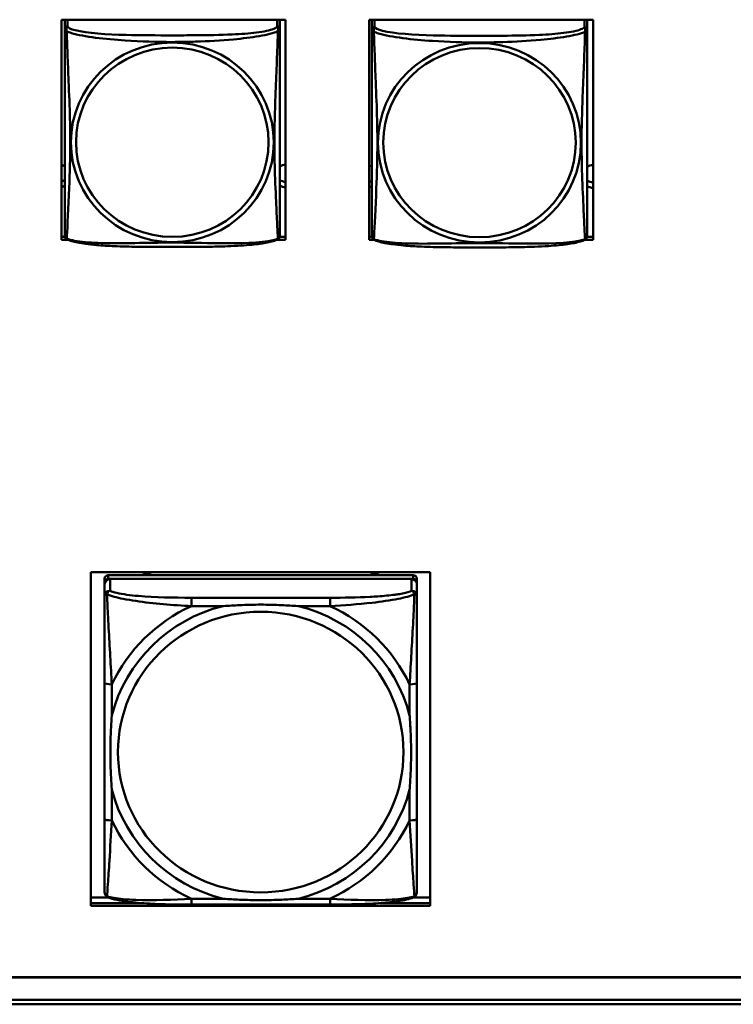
# Model space of a CAD drawing. Header units: inches. Extents: x 0.8 to 75.7, y -7.8 to 49.3.
# Tile 262 of 339: x 62.5 to 64.1, y 10.9 to 13.1. Entities that reach past the tile are written whole.
import ezdxf

# ---------------------------------------------------------------- set-up
doc = ezdxf.new("R2010")
doc.units = ezdxf.units.IN
doc.header["$MEASUREMENT"] = 0
doc.layers.add('Visible Edges(ROSSANSI)', color=7, linetype='Continuous', lineweight=50)
doc.layers.add('Visible Tangent Edges(ROSSANSI)', color=7, linetype='Continuous', lineweight=50)

msp = doc.modelspace()

# ---------------------------------------------------------------- linework, layer by layer
at = {"layer": 'Visible Edges(ROSSANSI)'}
for p, q in [((62.5808, 12.6071), (62.5808, 13.0896)), ((62.5808, 13.0896), (63.0723, 13.0896)), ((62.5878, 13.0871), (62.5878, 13.0694)), ((63.0602, 13.0694), (63.0602, 13.0871)), ((63.0723, 13.0896), (63.0723, 12.6071)), ((63.2558, 12.6071), (63.2558, 13.0896)), ((63.2558, 13.0896), (63.7473, 13.0896)), ((63.2618, 13.0861), (63.2618, 13.0685)), ((63.7342, 13.0685), (63.7342, 13.0861)), ((63.7473, 13.0896), (63.7473, 12.6071)), ((62.5808, 12.6132), (62.5882, 12.6132)), ((63.0598, 12.6132), (63.0723, 12.6132)), ((63.2558, 12.6132), (63.262, 12.6132)), ((63.734, 12.6132), (63.7473, 12.6132)), ((62.5946, 12.6071), (62.5808, 12.6071)), ((63.0723, 12.6071), (63.0533, 12.6071)), ((63.2666, 12.6071), (63.2558, 12.6071)), ((63.7473, 12.6071), (63.7294, 12.6071)), ((62.645, 11.1464), (62.645, 11.8779)), ((62.645, 11.8779), (63.3901, 11.8779)), ((63.3901, 11.8779), (63.3901, 11.1464)), ((62.6755, 11.8638), (62.6755, 11.8555)), ((62.6755, 11.1984), (62.6755, 11.8555)), ((63.3526, 11.8715), (62.6833, 11.8715)), ((62.6833, 11.8633), (63.3526, 11.8633)), ((63.3487, 11.8633), (62.6873, 11.8633)), ((63.3605, 11.8555), (63.3605, 11.8638)), ((63.3605, 11.8555), (63.3605, 11.8517)), ((62.6755, 11.8517), (62.6755, 11.8258)), ((63.3605, 11.8258), (63.3605, 11.8517)), ((62.7767, 11.8107), (62.7767, 11.8107)), ((62.6755, 11.6351), (62.6755, 11.3367)), ((63.3605, 11.3367), (63.3605, 11.6351)), ((62.645, 11.1645), (62.684, 11.1645)), ((63.352, 11.1645), (63.3901, 11.1645)), ((62.756, 11.1525), (62.645, 11.1525)), ((62.645, 11.1525), (62.7565, 11.1525)), ((63.3901, 11.1464), (62.645, 11.1464)), ((63.17, 11.1493), (62.866, 11.1493)), ((63.2794, 11.1525), (63.3901, 11.1525)), ((63.3901, 11.1525), (63.2799, 11.1525)), ((56.4153, 10.9898), (69.0852, 10.9898)), ((69.0852, 10.9894), (56.4153, 10.9894)), ((56.4653, 10.9403), (69.1231, 10.9403)), ((69.1231, 10.9305), (56.4653, 10.9305))]:
    msp.add_line(p, q, dxfattribs=at)
for centre, start, end in [((62.6015, 12.6165), 180, 189.1496), ((63.0464, 12.6165), 350.8504, 360), ((63.2755, 12.6155), 180, 189.1496), ((63.7204, 12.6155), 350.8504, 360)]:
    msp.add_arc(centre, 0.0138, start, end, dxfattribs=at)
for centre, major_axis, start_param, end_param in [((62.5937, 13.0871), (-0.00591, 0), 5.836349, 6.283185), ((63.0543, 13.0871), (0.00591, 0), 0, 0.446836), ((63.2677, 13.0861), (-0.00591, 0), 5.637873, 6.283185), ((63.7283, 13.0861), (0.00591, 0), 0, 0.645312), ((62.5743, 12.7469), (0.0255, 0), 1.012755, 1.311565), ((63.0743, 12.7469), (0.0255, 0), 1.648023, 2.154575), ((63.2483, 12.7459), (0.0255, 0), 1.012755, 1.270761), ((63.7483, 12.7459), (0.0255, 0), 1.608739, 2.154575), ((62.5743, 12.7589), (0.0255, 0), 4.971621, 5.27043), ((62.5743, 12.7469), (-0.0255, 0), 1.830028, 2.128837), ((63.0743, 12.7589), (0.0255, 0), 4.12861, 4.635163), ((63.0743, 12.7469), (-0.0255, 0), 0.987017, 1.49357), ((63.2483, 12.7579), (0.0255, 0), 5.012424, 5.27043), ((63.2483, 12.7459), (-0.0255, 0), 1.870831, 2.128837), ((63.7483, 12.7579), (0.0255, 0), 4.12861, 4.674446), ((63.7483, 12.7459), (-0.0255, 0), 0.987017, 1.532853), ((62.7683, 11.9006), (-0.0255, 0), 1.137804, 2.003788), ((63.2683, 11.9006), (-0.0255, 0), 1.137804, 2.003788), ((62.6833, 11.8638), (-0.00787, 0), 4.712389, 6.283185), ((62.6833, 11.8555), (-0.00787, 0), 4.712389, 6.283185), ((62.6873, 11.8517), (-0.0118, 0), 4.712389, 6.283185), ((63.3487, 11.8517), (0.0118, 0), 0, 1.570796), ((63.3526, 11.8638), (0.00787, 0), 0, 1.570796), ((63.3526, 11.8555), (0.00787, 0), 0, 1.570796), ((62.6873, 11.8258), (-0.0118, 0), 4.712389, 6.283185), ((63.3487, 11.8258), (0.0118, 0), 0, 1.570796), ((62.6833, 11.1984), (-0.00787, 0), 0, 0.047273), ((63.3526, 11.1984), (0.00787, 0), 6.271813, 6.283185)]:
    msp.add_ellipse(centre, major_axis=major_axis, ratio=0.981793, start_param=start_param, end_param=end_param, dxfattribs=at)
for points, knots in [([(62.5878, 13.0694), (62.5878, 13.0669), (62.5878, 13.0622), (62.5878, 13.0561), (62.5878, 13.0449), (62.5878, 13.0285), (62.5878, 13.0106), (62.5878, 12.9928), (62.5878, 12.9736), (62.5878, 12.9544), (62.5878, 12.9273), (62.5878, 12.9001), (62.5878, 12.8733), (62.5878, 12.8566), (62.5878, 12.84), (62.5878, 12.8234), (62.5878, 12.7901), (62.5878, 12.7569), (62.5878, 12.7247), (62.5878, 12.6846), (62.5878, 12.6441), (62.5878, 12.6255), (62.5878, 12.6197), (62.5878, 12.6165), (62.5878, 12.6165)], [0.325731, 0.325731, 0.325731, 0.325731, 0.404774, 0.404774, 0.404774, 0.550532, 0.550532, 0.550532, 0.69629, 0.69629, 0.69629, 0.902598, 0.902598, 0.902598, 1.03154, 1.03154, 1.03154, 1.289425, 1.289425, 1.289425, 1.610774, 1.610774, 1.610774, 1.710218, 1.710218, 1.710218, 1.710218]), ([(63.0602, 12.6165), (63.0602, 12.6165), (63.0602, 12.6174), (63.0602, 12.619), (63.0602, 12.6237), (63.0602, 12.6346), (63.0602, 12.6485), (63.0602, 12.6623), (63.0602, 12.6789), (63.0602, 12.6963), (63.0602, 12.7209), (63.0602, 12.7473), (63.0602, 12.7737), (63.0602, 12.7902), (63.0602, 12.8067), (63.0602, 12.8234), (63.0602, 12.8566), (63.0602, 12.8899), (63.0602, 12.9238), (63.0602, 12.9662), (63.0602, 13.012), (63.0602, 13.0435), (63.0602, 13.056), (63.0602, 13.0654), (63.0602, 13.0694)], [0.352862, 0.352862, 0.352862, 0.352862, 0.404774, 0.404774, 0.404774, 0.550532, 0.550532, 0.550532, 0.69629, 0.69629, 0.69629, 0.902598, 0.902598, 0.902598, 1.03154, 1.03154, 1.03154, 1.289425, 1.289425, 1.289425, 1.610774, 1.610774, 1.610774, 1.73735, 1.73735, 1.73735, 1.73735]), ([(63.2618, 13.0685), (63.2618, 13.0659), (63.2618, 13.0613), (63.2618, 13.0552), (63.2618, 13.0439), (63.2618, 13.0275), (63.2618, 13.0096), (63.2618, 12.9918), (63.2618, 12.9726), (63.2618, 12.9534), (63.2618, 12.9263), (63.2618, 12.8991), (63.2618, 12.8724), (63.2618, 12.8556), (63.2618, 12.839), (63.2618, 12.8224), (63.2618, 12.7892), (63.2618, 12.756), (63.2618, 12.7237), (63.2618, 12.6836), (63.2618, 12.6431), (63.2618, 12.6245), (63.2618, 12.6188), (63.2618, 12.6155), (63.2618, 12.6155)], [0.325731, 0.325731, 0.325731, 0.325731, 0.404774, 0.404774, 0.404774, 0.550532, 0.550532, 0.550532, 0.69629, 0.69629, 0.69629, 0.902598, 0.902598, 0.902598, 1.03154, 1.03154, 1.03154, 1.289425, 1.289425, 1.289425, 1.610774, 1.610774, 1.610774, 1.710218, 1.710218, 1.710218, 1.710218]), ([(63.7342, 12.6155), (63.7342, 12.6155), (63.7342, 12.6164), (63.7342, 12.618), (63.7342, 12.6227), (63.7342, 12.6336), (63.7342, 12.6475), (63.7342, 12.6613), (63.7342, 12.6779), (63.7342, 12.6953), (63.7342, 12.7199), (63.7342, 12.7463), (63.7342, 12.7727), (63.7342, 12.7892), (63.7342, 12.8058), (63.7342, 12.8224), (63.7342, 12.8556), (63.7342, 12.8889), (63.7342, 12.9229), (63.7342, 12.9652), (63.7342, 13.011), (63.7342, 13.0426), (63.7342, 13.055), (63.7342, 13.0644), (63.7342, 13.0685)], [0.352862, 0.352862, 0.352862, 0.352862, 0.404774, 0.404774, 0.404774, 0.550532, 0.550532, 0.550532, 0.69629, 0.69629, 0.69629, 0.902598, 0.902598, 0.902598, 1.03154, 1.03154, 1.03154, 1.289425, 1.289425, 1.289425, 1.610774, 1.610774, 1.610774, 1.73735, 1.73735, 1.73735, 1.73735]), ([(62.592, 12.6084), (62.5914, 12.6087), (62.5909, 12.609), (62.59, 12.6099), (62.5896, 12.6103), (62.589, 12.6112), (62.5888, 12.6117), (62.5884, 12.6125), (62.5883, 12.6129), (62.5881, 12.6136), (62.588, 12.614), (62.5879, 12.6143)], [0.02273771, 0.02273771, 0.02273771, 0.02273771, 0.02954865, 0.02954865, 0.03635958, 0.03635958, 0.04317052, 0.04317052, 0.04998146, 0.04998146, 0.0567924, 0.0567924, 0.0567924, 0.0567924]), ([(63.056, 12.6084), (63.0566, 12.6087), (63.0571, 12.609), (63.058, 12.6099), (63.0584, 12.6103), (63.059, 12.6112), (63.0592, 12.6117), (63.0596, 12.6125), (63.0597, 12.6129), (63.0599, 12.6136), (63.06, 12.614), (63.06, 12.6143)], [0.02273771, 0.02273771, 0.02273771, 0.02273771, 0.02954865, 0.02954865, 0.03635958, 0.03635958, 0.04317052, 0.04317052, 0.04998146, 0.04998146, 0.0567924, 0.0567924, 0.0567924, 0.0567924]), ([(63.266, 12.6074), (63.2654, 12.6077), (63.2649, 12.6081), (63.264, 12.6089), (63.2636, 12.6093), (63.263, 12.6102), (63.2628, 12.6107), (63.2624, 12.6115), (63.2623, 12.6119), (63.2621, 12.6126), (63.262, 12.613), (63.2619, 12.6133)], [0.02273771, 0.02273771, 0.02273771, 0.02273771, 0.02954865, 0.02954865, 0.03635958, 0.03635958, 0.04317052, 0.04317052, 0.04998146, 0.04998146, 0.0567924, 0.0567924, 0.0567924, 0.0567924]), ([(63.73, 12.6074), (63.7306, 12.6077), (63.7311, 12.6081), (63.732, 12.6089), (63.7324, 12.6093), (63.733, 12.6102), (63.7332, 12.6107), (63.7336, 12.6115), (63.7337, 12.6119), (63.7339, 12.6126), (63.734, 12.613), (63.734, 12.6133)], [0.02273771, 0.02273771, 0.02273771, 0.02273771, 0.02954865, 0.02954865, 0.03635958, 0.03635958, 0.04317052, 0.04317052, 0.04998146, 0.04998146, 0.0567924, 0.0567924, 0.0567924, 0.0567924]), ([(63.056, 12.6084), (63.0527, 12.6066), (63.0491, 12.6053), (63.0411, 12.6029), (63.0367, 12.6019), (63.0272, 12.6), (63.0222, 12.5991), (63.011, 12.5975), (63.0048, 12.5968), (62.9909, 12.5954), (62.9832, 12.5948), (62.9654, 12.5936), (62.9551, 12.5931), (62.9302, 12.5922), (62.9155, 12.5918), (62.8838, 12.5914), (62.8668, 12.5913), (62.8328, 12.5912), (62.8158, 12.5912), (62.7818, 12.5913), (62.7648, 12.5914), (62.7308, 12.5918), (62.7136, 12.5922), (62.6834, 12.5935), (62.6703, 12.5943), (62.6493, 12.5961), (62.6412, 12.597), (62.6276, 12.5988), (62.6219, 12.5998), (62.6118, 12.6017), (62.6074, 12.6028), (62.5992, 12.6052), (62.5955, 12.6065), (62.592, 12.6084)], [-1.678204, -1.678204, -1.678204, -1.678204, -1.629815, -1.629815, -1.580861, -1.580861, -1.532583, -1.532583, -1.479316, -1.479316, -1.416961, -1.416961, -1.337799, -1.337799, -1.226353, -1.226353, -1.09702, -1.09702, -0.967687, -0.967687, -0.838354, -0.838354, -0.709022, -0.709022, -0.60577, -0.60577, -0.53827, -0.53827, -0.483941, -0.483941, -0.435529, -0.435529, -0.384876, -0.384876, -0.384876, -0.384876]), ([(63.73, 12.6074), (63.7267, 12.6056), (63.7231, 12.6043), (63.7151, 12.6019), (63.7107, 12.6009), (63.7012, 12.599), (63.6962, 12.5981), (63.685, 12.5966), (63.6788, 12.5958), (63.6649, 12.5944), (63.6572, 12.5938), (63.6394, 12.5926), (63.6291, 12.5921), (63.6042, 12.5912), (63.5895, 12.5908), (63.5578, 12.5904), (63.5408, 12.5903), (63.5068, 12.5902), (63.4898, 12.5902), (63.4558, 12.5903), (63.4388, 12.5904), (63.4048, 12.5909), (63.3876, 12.5913), (63.3574, 12.5926), (63.3443, 12.5933), (63.3233, 12.5952), (63.3152, 12.596), (63.3016, 12.5979), (63.2959, 12.5988), (63.2858, 12.6008), (63.2814, 12.6018), (63.2732, 12.6042), (63.2695, 12.6055), (63.266, 12.6074)], [-1.678204, -1.678204, -1.678204, -1.678204, -1.629815, -1.629815, -1.580861, -1.580861, -1.532583, -1.532583, -1.479316, -1.479316, -1.416961, -1.416961, -1.337799, -1.337799, -1.226353, -1.226353, -1.09702, -1.09702, -0.967687, -0.967687, -0.838354, -0.838354, -0.709022, -0.709022, -0.60577, -0.60577, -0.53827, -0.53827, -0.483941, -0.483941, -0.435529, -0.435529, -0.384876, -0.384876, -0.384876, -0.384876]), ([(62.6755, 11.8258), (62.6755, 11.8245), (62.6755, 11.8231), (62.6755, 11.8139), (62.6755, 11.8038), (62.6755, 11.789), (62.6755, 11.7851), (62.6755, 11.7721), (62.6755, 11.7626), (62.6755, 11.7491), (62.6755, 11.7453), (62.6755, 11.7064), (62.6755, 11.6699), (62.6755, 11.6351)], [-0.5252205, -0.5252205, -0.5252205, -0.5252205, -0.5065022, -0.5065022, -0.4084798, -0.4084798, -0.3752494, -0.3752494, -0.3002876, -0.3002876, -0.2703772, -0.2703772, 0, 0, 0, 0]), ([(63.3605, 11.6351), (63.3605, 11.6737), (63.3605, 11.7246), (63.3605, 11.7911), (63.3605, 11.8153), (63.3605, 11.8258)], [0, 0, 0, 0, 0.300126, 0.3751575, 0.5252205, 0.5252205, 0.5252205, 0.5252205]), ([(62.9352, 11.8037), (62.9356, 11.8037), (62.936, 11.8037), (62.9481, 11.8046), (62.9597, 11.8053), (62.9869, 11.8065), (63.0024, 11.8069), (63.0335, 11.8069), (63.049, 11.8065), (63.0763, 11.8053), (63.0879, 11.8046), (63.1, 11.8037), (63.1004, 11.8037), (63.1007, 11.8037)], [-0.4163678, -0.4163678, -0.4163678, -0.4163678, -0.413424, -0.413424, -0.3242841, -0.3242841, -0.206712, -0.206712, -0.0891398, -0.0891398, 0, 0, 0.0029438, 0.0029438, 0.0029438, 0.0029438]), ([(62.6912, 11.4016), (62.6912, 11.402), (62.6912, 11.4024), (62.6903, 11.4142), (62.6896, 11.4257), (62.6884, 11.4524), (62.688, 11.4677), (62.688, 11.4982), (62.6884, 11.5134), (62.6896, 11.5401), (62.6903, 11.5515), (62.6912, 11.5634), (62.6912, 11.5637), (62.6912, 11.5641)], [-0.4163678, -0.4163678, -0.4163678, -0.4163678, -0.413424, -0.413424, -0.3242841, -0.3242841, -0.206712, -0.206712, -0.0891398, -0.0891398, 0, 0, 0.0029438, 0.0029438, 0.0029438, 0.0029438]), ([(63.3448, 11.5641), (63.3448, 11.5637), (63.3448, 11.5634), (63.3457, 11.5515), (63.3464, 11.5401), (63.3476, 11.5134), (63.3479, 11.4982), (63.3479, 11.4677), (63.3476, 11.4524), (63.3464, 11.4257), (63.3457, 11.4142), (63.3448, 11.4024), (63.3448, 11.402), (63.3448, 11.4016)], [-0.4163678, -0.4163678, -0.4163678, -0.4163678, -0.413424, -0.413424, -0.3242841, -0.3242841, -0.206712, -0.206712, -0.0891398, -0.0891398, 0, 0, 0.0029438, 0.0029438, 0.0029438, 0.0029438]), ([(62.6755, 11.3367), (62.6755, 11.3077), (62.6755, 11.2785), (62.6755, 11.2519), (62.6755, 11.2341), (62.6755, 11.2174), (62.6755, 11.2038), (62.6755, 11.1903), (62.6755, 11.1798), (62.6755, 11.1764)], [3.9382945, 3.9382945, 3.9382945, 3.9382945, 4.163389, 4.163389, 4.163389, 4.313452, 4.313452, 4.313452, 4.463515, 4.463515, 4.463515, 4.463515]), ([(63.3605, 11.1764), (63.3605, 11.1768), (63.3605, 11.1773), (63.3605, 11.178), (63.3605, 11.1813), (63.3605, 11.1874), (63.3605, 11.1952), (63.3605, 11.1979), (63.3605, 11.2007), (63.3605, 11.2038), (63.3605, 11.2133), (63.3605, 11.2244), (63.3605, 11.2362), (63.3605, 11.2412), (63.3605, 11.2465), (63.3605, 11.2519), (63.3605, 11.2784), (63.3605, 11.3077), (63.3605, 11.3367)], [-0.5252205, -0.5252205, -0.5252205, -0.5252205, -0.5065022, -0.5065022, -0.5065022, -0.4084798, -0.4084798, -0.4084798, -0.3750519, -0.3750519, -0.3750519, -0.2703772, -0.2703772, -0.2703772, -0.2250231, -0.2250231, -0.2250231, 0, 0, 0, 0]), ([(62.6831, 11.1648), (62.682, 11.1653), (62.6809, 11.1659), (62.679, 11.1676), (62.6781, 11.1686), (62.6767, 11.1708), (62.6762, 11.172), (62.6756, 11.1743), (62.6755, 11.1754), (62.6755, 11.1764)], [0, 0, 0, 0, 0.00951361, 0.00951361, 0.01964413, 0.01964413, 0.03017496, 0.03017496, 0.03982728, 0.03982728, 0.03982728, 0.03982728]), ([(62.866, 11.1493), (62.8353, 11.1493), (62.8041, 11.1497), (62.7574, 11.1523), (62.7406, 11.1536), (62.7172, 11.1566), (62.7094, 11.1578), (62.695, 11.1608), (62.6886, 11.1625), (62.683, 11.1649)], [0, 0, 0, 0, 0.2339042, 0.2339042, 0.3694822, 0.3694822, 0.4455019, 0.4455019, 0.5257, 0.5257, 0.5257, 0.5257]), ([(63.3529, 11.1649), (63.3441, 11.1611), (63.3326, 11.1587), (63.3081, 11.155), (63.2955, 11.1537), (63.2669, 11.1515), (63.2504, 11.1507), (63.2127, 11.1495), (63.1913, 11.1493), (63.17, 11.1493)], [0, 0, 0, 0, 0.1282055, 0.1282055, 0.2348611, 0.2348611, 0.3632627, 0.3632627, 0.525736, 0.525736, 0.525736, 0.525736]), ([(63.3605, 11.1764), (63.3605, 11.1753), (63.3604, 11.1739), (63.3596, 11.1716), (63.3591, 11.1705), (63.3578, 11.1684), (63.3569, 11.1674), (63.355, 11.1659), (63.354, 11.1653), (63.3529, 11.1648)], [0, 0, 0, 0, 0.01131809, 0.01131809, 0.02081769, 0.02081769, 0.03070675, 0.03070675, 0.03982221, 0.03982221, 0.03982221, 0.03982221]), ([(63.1007, 11.1621), (63.1004, 11.162), (63.1, 11.162), (63.0879, 11.1611), (63.0763, 11.1604), (63.049, 11.1593), (63.0335, 11.159), (63.0024, 11.159), (62.9869, 11.1593), (62.9597, 11.1604), (62.9481, 11.1611), (62.936, 11.162), (62.9356, 11.162), (62.9352, 11.1621)], [-0.4163678, -0.4163678, -0.4163678, -0.4163678, -0.413424, -0.413424, -0.3242841, -0.3242841, -0.206712, -0.206712, -0.0891398, -0.0891398, 0, 0, 0.0029438, 0.0029438, 0.0029438, 0.0029438])]:
    msp.add_open_spline(points, degree=3, knots=knots, dxfattribs=at)
at = {"layer": 'Visible Tangent Edges(ROSSANSI)'}
for p, q in [((62.5937, 13.0752), (62.5937, 13.0896)), ((63.0543, 13.0896), (63.0543, 13.0752)), ((63.2677, 13.0743), (63.2677, 13.0896)), ((63.7283, 13.0896), (63.7283, 13.0743)), ((62.6833, 11.8633), (62.6833, 11.8715)), ((62.6873, 11.8374), (62.6873, 11.8633)), ((63.3487, 11.8633), (63.3487, 11.8374)), ((63.3526, 11.8715), (63.3526, 11.8633)), ((62.866, 11.8221), (62.866, 11.8037)), ((63.17, 11.8221), (62.866, 11.8221)), ((63.17, 11.8221), (63.17, 11.8037)), ((62.866, 11.8037), (62.9352, 11.8037)), ((63.1007, 11.8037), (63.17, 11.8037)), ((62.6912, 11.5641), (62.6912, 11.6321)), ((63.3448, 11.6321), (63.3448, 11.5641)), ((62.6912, 11.3337), (62.6912, 11.4016)), ((63.3448, 11.4016), (63.3448, 11.3337)), ((62.866, 11.1621), (62.866, 11.1493)), ((62.9352, 11.1621), (62.866, 11.1621)), ((63.17, 11.1621), (63.1007, 11.1621)), ((63.17, 11.1621), (63.17, 11.1493))]:
    msp.add_line(p, q, dxfattribs=at)
for centre, major_axis, ratio, start_param, end_param in [((62.5937, 13.0694), (-0.00591, 0), 0.981793, 4.712389, 6.283185), ((63.0543, 13.0694), (0.00591, 0), 0.981793, 0, 1.570796), ((63.2677, 13.0685), (-0.00591, 0), 0.981793, 4.712389, 6.283185), ((63.7283, 13.0685), (0.00591, 0), 0.981793, 0, 1.570796), ((63.018, 11.4829), (-0.3371, 0), 0.981793, 4.960405, 6.035169), ((63.018, 11.4829), (-0.3604, 0), 0.981793, 5.147686, 5.847888), ((63.018, 11.4829), (0.3371, 0), 0.981793, 0.248016, 1.32278), ((63.018, 11.4829), (-0.3604, 0), 0.981793, 3.57689, 4.277092), ((62.6912, 11.6351), (-0.0157, 0), 0.189952, 0, 1.570796), ((63.3448, 11.6351), (0.0157, 0), 0.189952, 4.712389, 6.283185), ((63.018, 11.4829), (-0.3371, 0), 0.981793, 0.248016, 1.32278), ((63.018, 11.4829), (0.3371, 0), 0.981793, 4.960405, 6.035169), ((62.6912, 11.3367), (-0.0157, 0), 0.189952, 0, 1.570796), ((63.3448, 11.3367), (0.0157, 0), 0.189952, 4.712389, 6.283185), ((63.018, 11.4829), (0.3604, 0), 0.981793, 3.57689, 4.277092), ((63.018, 11.4829), (0.3604, 0), 0.981793, 5.147686, 5.847888)]:
    msp.add_ellipse(centre, major_axis=major_axis, ratio=ratio, start_param=start_param, end_param=end_param, dxfattribs=at)
for centre, major_axis in [((62.824, 12.8207), (-0.2227, 0)), ((62.824, 12.8209), (-0.2113, 0)), ((63.498, 12.8198), (-0.2227, 0)), ((63.498, 12.82), (-0.2113, 0)), ((63.018, 11.4836), (-0.3133, 0))]:
    msp.add_ellipse(centre, major_axis=major_axis, ratio=0.981793, dxfattribs=at)
for points, knots in [([(62.5878, 13.0694), (62.5878, 13.0691), (62.5878, 13.0689), (62.5878, 13.0685), (62.5879, 13.0683), (62.588, 13.068), (62.5881, 13.0679), (62.5882, 13.0677), (62.5883, 13.0676), (62.5885, 13.0673), (62.5887, 13.0671), (62.5893, 13.0666), (62.5898, 13.0662), (62.5909, 13.0652), (62.5915, 13.0647), (62.5923, 13.0641)], [-0.0844808, -0.0844808, -0.0844808, -0.0844808, -0.06943799, -0.06943799, -0.05587828, -0.05587828, -0.04740346, -0.04740346, -0.04210669, -0.04210669, -0.03151317, -0.03151317, -0.01456352, -0.01456352, 0.00026741, 0.00026741, 0.00026741, 0.00026741]), ([(62.5923, 13.0641), (62.5921, 13.0653), (62.592, 13.0663), (62.5919, 13.0683), (62.592, 13.0692), (62.5921, 13.0705), (62.5922, 13.071), (62.5924, 13.0716), (62.5925, 13.0718), (62.5926, 13.0723), (62.5927, 13.0726), (62.593, 13.0733), (62.5931, 13.0737), (62.5935, 13.0745), (62.5936, 13.0749), (62.5937, 13.0752)], [-0.00026741, -0.00026741, -0.00026741, -0.00026741, 0.01456352, 0.01456352, 0.03151317, 0.03151317, 0.04210669, 0.04210669, 0.04740346, 0.04740346, 0.05587828, 0.05587828, 0.06943799, 0.06943799, 0.0844808, 0.0844808, 0.0844808, 0.0844808]), ([(62.5923, 12.6092), (62.5924, 12.6108), (62.5926, 12.6131), (62.5927, 12.616), (62.5938, 12.6358), (62.5959, 12.679), (62.5976, 12.7205), (62.599, 12.7538), (62.6, 12.7873), (62.6, 12.8208), (62.6, 12.8375), (62.5998, 12.8543), (62.5993, 12.8713), (62.5987, 12.8985), (62.5975, 12.9265), (62.5963, 12.9551), (62.5955, 12.9753), (62.5947, 12.9958), (62.594, 13.015), (62.5932, 13.0341), (62.5926, 13.0518), (62.5923, 13.0641)], [-1.657319, -1.657319, -1.657319, -1.657319, -1.610774, -1.610774, -1.610774, -1.289425, -1.289425, -1.289425, -1.03154, -1.03154, -1.03154, -0.902598, -0.902598, -0.902598, -0.69629, -0.69629, -0.69629, -0.550532, -0.550532, -0.550532, -0.405761, -0.405761, -0.405761, -0.405761]), ([(62.5923, 13.0641), (62.5951, 13.0629), (62.5986, 13.0616), (62.6026, 13.0604), (62.6303, 13.052), (62.6773, 13.0469), (62.7208, 13.044), (62.7557, 13.0417), (62.7899, 13.0407), (62.824, 13.0407), (62.841, 13.0407), (62.8581, 13.0409), (62.8752, 13.0415), (62.9027, 13.0424), (62.9309, 13.0439), (62.9585, 13.0465), (62.9781, 13.0483), (62.9974, 13.0506), (63.0147, 13.0536), (63.0319, 13.0565), (63.0468, 13.0601), (63.0557, 13.0641)], [-1.657319, -1.657319, -1.657319, -1.657319, -1.610774, -1.610774, -1.610774, -1.289425, -1.289425, -1.289425, -1.03154, -1.03154, -1.03154, -0.902598, -0.902598, -0.902598, -0.69629, -0.69629, -0.69629, -0.550532, -0.550532, -0.550532, -0.405761, -0.405761, -0.405761, -0.405761]), ([(63.0543, 13.0752), (63.0537, 13.0733), (63.051, 13.0713), (63.0466, 13.0695), (63.0385, 13.0662), (63.0246, 13.0635), (63.0084, 13.0615), (62.9923, 13.0595), (62.9741, 13.0581), (62.9555, 13.0573), (62.9291, 13.056), (62.9018, 13.0556), (62.8747, 13.0554), (62.8578, 13.0553), (62.8409, 13.0553), (62.824, 13.0553), (62.7901, 13.0553), (62.7563, 13.0553), (62.7226, 13.0562), (62.6806, 13.0573), (62.6367, 13.06), (62.6111, 13.0664), (62.601, 13.069), (62.5946, 13.0721), (62.5937, 13.0752)], [0.325731, 0.325731, 0.325731, 0.325731, 0.404774, 0.404774, 0.404774, 0.550532, 0.550532, 0.550532, 0.69629, 0.69629, 0.69629, 0.902598, 0.902598, 0.902598, 1.03154, 1.03154, 1.03154, 1.289425, 1.289425, 1.289425, 1.610774, 1.610774, 1.610774, 1.73735, 1.73735, 1.73735, 1.73735]), ([(63.0557, 13.0641), (63.0556, 13.0602), (63.0554, 13.0556), (63.0553, 13.0506), (63.0542, 13.0162), (63.052, 12.9671), (63.0503, 12.9231), (63.049, 12.8878), (63.048, 12.8542), (63.048, 12.8208), (63.048, 12.804), (63.0482, 12.7873), (63.0486, 12.7706), (63.0493, 12.7438), (63.0505, 12.7167), (63.0516, 12.6909), (63.0525, 12.6727), (63.0533, 12.6552), (63.054, 12.6405), (63.0547, 12.6258), (63.0553, 12.6142), (63.0557, 12.6092)], [-1.657319, -1.657319, -1.657319, -1.657319, -1.610774, -1.610774, -1.610774, -1.289425, -1.289425, -1.289425, -1.03154, -1.03154, -1.03154, -0.902598, -0.902598, -0.902598, -0.69629, -0.69629, -0.69629, -0.550532, -0.550532, -0.550532, -0.405761, -0.405761, -0.405761, -0.405761]), ([(63.0543, 13.0752), (63.0544, 13.0749), (63.0545, 13.0745), (63.0548, 13.0737), (63.055, 13.0733), (63.0553, 13.0726), (63.0554, 13.0723), (63.0555, 13.0718), (63.0556, 13.0716), (63.0557, 13.071), (63.0558, 13.0705), (63.056, 13.0692), (63.0561, 13.0683), (63.056, 13.0663), (63.0559, 13.0653), (63.0557, 13.0641)], [-0.0844808, -0.0844808, -0.0844808, -0.0844808, -0.06943799, -0.06943799, -0.05587828, -0.05587828, -0.04740346, -0.04740346, -0.04210669, -0.04210669, -0.03151317, -0.03151317, -0.01456352, -0.01456352, 0.00026741, 0.00026741, 0.00026741, 0.00026741]), ([(63.0557, 13.0641), (63.0564, 13.0647), (63.0571, 13.0652), (63.0582, 13.0662), (63.0587, 13.0666), (63.0593, 13.0671), (63.0595, 13.0673), (63.0597, 13.0676), (63.0597, 13.0677), (63.0599, 13.0679), (63.06, 13.068), (63.0601, 13.0683), (63.0601, 13.0685), (63.0602, 13.0689), (63.0602, 13.0691), (63.0602, 13.0694)], [-0.00026741, -0.00026741, -0.00026741, -0.00026741, 0.01456352, 0.01456352, 0.03151317, 0.03151317, 0.04210669, 0.04210669, 0.04740346, 0.04740346, 0.05587828, 0.05587828, 0.06943799, 0.06943799, 0.0844808, 0.0844808, 0.0844808, 0.0844808]), ([(63.2618, 13.0685), (63.2618, 13.0682), (63.2618, 13.0679), (63.2618, 13.0675), (63.2619, 13.0673), (63.262, 13.067), (63.2621, 13.0669), (63.2622, 13.0667), (63.2623, 13.0666), (63.2625, 13.0663), (63.2627, 13.0661), (63.2633, 13.0656), (63.2638, 13.0652), (63.2649, 13.0643), (63.2655, 13.0638), (63.2663, 13.0632)], [-0.0844808, -0.0844808, -0.0844808, -0.0844808, -0.06943799, -0.06943799, -0.05587828, -0.05587828, -0.04740346, -0.04740346, -0.04210669, -0.04210669, -0.03151317, -0.03151317, -0.01456352, -0.01456352, 0.00026741, 0.00026741, 0.00026741, 0.00026741]), ([(63.2663, 13.0632), (63.2661, 13.0643), (63.266, 13.0653), (63.2659, 13.0673), (63.266, 13.0682), (63.2661, 13.0695), (63.2662, 13.07), (63.2664, 13.0706), (63.2665, 13.0708), (63.2666, 13.0713), (63.2667, 13.0716), (63.267, 13.0723), (63.2671, 13.0727), (63.2675, 13.0735), (63.2676, 13.0739), (63.2677, 13.0743)], [-0.00026741, -0.00026741, -0.00026741, -0.00026741, 0.01456352, 0.01456352, 0.03151317, 0.03151317, 0.04210669, 0.04210669, 0.04740346, 0.04740346, 0.05587828, 0.05587828, 0.06943799, 0.06943799, 0.0844808, 0.0844808, 0.0844808, 0.0844808]), ([(63.2663, 12.6082), (63.2664, 12.6098), (63.2666, 12.6121), (63.2667, 12.615), (63.2678, 12.6349), (63.2699, 12.678), (63.2716, 12.7195), (63.273, 12.7528), (63.274, 12.7863), (63.274, 12.8198), (63.274, 12.8365), (63.2738, 12.8533), (63.2733, 12.8703), (63.2727, 12.8975), (63.2715, 12.9256), (63.2703, 12.9541), (63.2695, 12.9743), (63.2687, 12.9948), (63.268, 13.014), (63.2672, 13.0331), (63.2666, 13.0508), (63.2663, 13.0632)], [-1.657319, -1.657319, -1.657319, -1.657319, -1.610774, -1.610774, -1.610774, -1.289425, -1.289425, -1.289425, -1.03154, -1.03154, -1.03154, -0.902598, -0.902598, -0.902598, -0.69629, -0.69629, -0.69629, -0.550532, -0.550532, -0.550532, -0.405761, -0.405761, -0.405761, -0.405761]), ([(63.2663, 13.0632), (63.2691, 13.0619), (63.2726, 13.0606), (63.2766, 13.0594), (63.3043, 13.0511), (63.3513, 13.0459), (63.3948, 13.043), (63.4297, 13.0407), (63.4639, 13.0397), (63.498, 13.0397), (63.515, 13.0397), (63.5321, 13.04), (63.5492, 13.0405), (63.5767, 13.0414), (63.6049, 13.043), (63.6325, 13.0455), (63.6521, 13.0473), (63.6714, 13.0496), (63.6887, 13.0526), (63.7059, 13.0555), (63.7208, 13.0592), (63.7297, 13.0632)], [-1.657319, -1.657319, -1.657319, -1.657319, -1.610774, -1.610774, -1.610774, -1.289425, -1.289425, -1.289425, -1.03154, -1.03154, -1.03154, -0.902598, -0.902598, -0.902598, -0.69629, -0.69629, -0.69629, -0.550532, -0.550532, -0.550532, -0.405761, -0.405761, -0.405761, -0.405761]), ([(63.7283, 13.0743), (63.7277, 13.0723), (63.725, 13.0703), (63.7206, 13.0685), (63.7125, 13.0652), (63.6986, 13.0625), (63.6824, 13.0605), (63.6663, 13.0585), (63.6481, 13.0572), (63.6295, 13.0563), (63.6031, 13.055), (63.5758, 13.0546), (63.5487, 13.0545), (63.5318, 13.0543), (63.5149, 13.0543), (63.498, 13.0543), (63.4641, 13.0543), (63.4303, 13.0543), (63.3966, 13.0552), (63.3546, 13.0563), (63.3107, 13.059), (63.2851, 13.0655), (63.275, 13.068), (63.2686, 13.0711), (63.2677, 13.0743)], [0.325731, 0.325731, 0.325731, 0.325731, 0.404774, 0.404774, 0.404774, 0.550532, 0.550532, 0.550532, 0.69629, 0.69629, 0.69629, 0.902598, 0.902598, 0.902598, 1.03154, 1.03154, 1.03154, 1.289425, 1.289425, 1.289425, 1.610774, 1.610774, 1.610774, 1.73735, 1.73735, 1.73735, 1.73735]), ([(63.7297, 13.0632), (63.7296, 13.0592), (63.7294, 13.0546), (63.7293, 13.0497), (63.7282, 13.0153), (63.726, 12.9661), (63.7243, 12.9221), (63.723, 12.8868), (63.722, 12.8532), (63.722, 12.8198), (63.722, 12.803), (63.7222, 12.7864), (63.7226, 12.7696), (63.7233, 12.7428), (63.7245, 12.7157), (63.7256, 12.6899), (63.7265, 12.6717), (63.7273, 12.6542), (63.728, 12.6395), (63.7287, 12.6249), (63.7293, 12.6132), (63.7297, 12.6082)], [-1.657319, -1.657319, -1.657319, -1.657319, -1.610774, -1.610774, -1.610774, -1.289425, -1.289425, -1.289425, -1.03154, -1.03154, -1.03154, -0.902598, -0.902598, -0.902598, -0.69629, -0.69629, -0.69629, -0.550532, -0.550532, -0.550532, -0.405761, -0.405761, -0.405761, -0.405761]), ([(63.7283, 13.0743), (63.7284, 13.0739), (63.7285, 13.0735), (63.7288, 13.0727), (63.729, 13.0723), (63.7293, 13.0716), (63.7294, 13.0713), (63.7295, 13.0708), (63.7296, 13.0706), (63.7297, 13.07), (63.7298, 13.0695), (63.73, 13.0682), (63.7301, 13.0673), (63.73, 13.0653), (63.7299, 13.0643), (63.7297, 13.0632)], [-0.0844808, -0.0844808, -0.0844808, -0.0844808, -0.06943799, -0.06943799, -0.05587828, -0.05587828, -0.04740346, -0.04740346, -0.04210669, -0.04210669, -0.03151317, -0.03151317, -0.01456352, -0.01456352, 0.00026741, 0.00026741, 0.00026741, 0.00026741]), ([(63.7297, 13.0632), (63.7304, 13.0638), (63.7311, 13.0643), (63.7322, 13.0652), (63.7327, 13.0656), (63.7333, 13.0661), (63.7335, 13.0663), (63.7337, 13.0666), (63.7337, 13.0667), (63.7339, 13.0669), (63.734, 13.067), (63.7341, 13.0673), (63.7341, 13.0675), (63.7342, 13.0679), (63.7342, 13.0682), (63.7342, 13.0685)], [-0.00026741, -0.00026741, -0.00026741, -0.00026741, 0.01456352, 0.01456352, 0.03151317, 0.03151317, 0.04210669, 0.04210669, 0.04740346, 0.04740346, 0.05587828, 0.05587828, 0.06943799, 0.06943799, 0.0844808, 0.0844808, 0.0844808, 0.0844808]), ([(62.5923, 12.6092), (62.5915, 12.6094), (62.5909, 12.6097), (62.5898, 12.6105), (62.5893, 12.611), (62.5887, 12.6119), (62.5885, 12.6123), (62.5883, 12.6128), (62.5882, 12.613), (62.5881, 12.6135), (62.588, 12.6139), (62.588, 12.6142), (62.5879, 12.6142), (62.5879, 12.6143)], [-0.00026741, -0.00026741, -0.00026741, -0.00026741, 0.01456352, 0.01456352, 0.03151317, 0.03151317, 0.04210669, 0.04210669, 0.04740346, 0.04740346, 0.05587828, 0.05587828, 0.0567924, 0.0567924, 0.0567924, 0.0567924]), ([(62.592, 12.6084), (62.5919, 12.6084), (62.5919, 12.6084), (62.592, 12.6086), (62.5921, 12.6089), (62.5923, 12.6092)], [-0.02273771, -0.02273771, -0.02273771, -0.02273771, -0.01456352, -0.01456352, 0.00026741, 0.00026741, 0.00026741, 0.00026741]), ([(63.0557, 12.6092), (63.0528, 12.6081), (63.0493, 12.6072), (63.0453, 12.6063), (63.0177, 12.6), (62.9707, 12.5991), (62.9272, 12.5996), (62.8923, 12.5999), (62.8581, 12.6008), (62.824, 12.6008), (62.8069, 12.6008), (62.7899, 12.6007), (62.7727, 12.6004), (62.7452, 12.5999), (62.7171, 12.5993), (62.6894, 12.5995), (62.6699, 12.5997), (62.6505, 12.6003), (62.6332, 12.6019), (62.6161, 12.6034), (62.6011, 12.6059), (62.5923, 12.6092)], [-1.657319, -1.657319, -1.657319, -1.657319, -1.610774, -1.610774, -1.610774, -1.289425, -1.289425, -1.289425, -1.03154, -1.03154, -1.03154, -0.902598, -0.902598, -0.902598, -0.69629, -0.69629, -0.69629, -0.550532, -0.550532, -0.550532, -0.405761, -0.405761, -0.405761, -0.405761]), ([(63.06, 12.6143), (63.06, 12.6142), (63.06, 12.6142), (63.06, 12.6139), (63.0599, 12.6135), (63.0597, 12.613), (63.0597, 12.6128), (63.0595, 12.6123), (63.0593, 12.6119), (63.0587, 12.611), (63.0582, 12.6105), (63.0571, 12.6097), (63.0564, 12.6094), (63.0557, 12.6092)], [-0.0567924, -0.0567924, -0.0567924, -0.0567924, -0.05587828, -0.05587828, -0.04740346, -0.04740346, -0.04210669, -0.04210669, -0.03151317, -0.03151317, -0.01456352, -0.01456352, 0.00026741, 0.00026741, 0.00026741, 0.00026741]), ([(63.0557, 12.6092), (63.0559, 12.6089), (63.056, 12.6086), (63.056, 12.6084), (63.056, 12.6084), (63.056, 12.6084)], [-0.00026741, -0.00026741, -0.00026741, -0.00026741, 0.01456352, 0.01456352, 0.02273771, 0.02273771, 0.02273771, 0.02273771]), ([(63.2663, 12.6082), (63.2655, 12.6084), (63.2649, 12.6087), (63.2638, 12.6095), (63.2633, 12.61), (63.2627, 12.6109), (63.2625, 12.6113), (63.2623, 12.6118), (63.2622, 12.612), (63.2621, 12.6126), (63.262, 12.6129), (63.262, 12.6132), (63.2619, 12.6133), (63.2619, 12.6133)], [-0.00026741, -0.00026741, -0.00026741, -0.00026741, 0.01456352, 0.01456352, 0.03151317, 0.03151317, 0.04210669, 0.04210669, 0.04740346, 0.04740346, 0.05587828, 0.05587828, 0.0567924, 0.0567924, 0.0567924, 0.0567924]), ([(63.734, 12.6133), (63.734, 12.6133), (63.734, 12.6132), (63.734, 12.6129), (63.7339, 12.6126), (63.7337, 12.612), (63.7337, 12.6118), (63.7335, 12.6113), (63.7333, 12.6109), (63.7327, 12.61), (63.7322, 12.6095), (63.7311, 12.6087), (63.7304, 12.6084), (63.7297, 12.6082)], [-0.0567924, -0.0567924, -0.0567924, -0.0567924, -0.05587828, -0.05587828, -0.04740346, -0.04740346, -0.04210669, -0.04210669, -0.03151317, -0.03151317, -0.01456352, -0.01456352, 0.00026741, 0.00026741, 0.00026741, 0.00026741]), ([(63.266, 12.6074), (63.2659, 12.6074), (63.2659, 12.6074), (63.266, 12.6076), (63.2661, 12.6079), (63.2663, 12.6082)], [-0.02273771, -0.02273771, -0.02273771, -0.02273771, -0.01456352, -0.01456352, 0.00026741, 0.00026741, 0.00026741, 0.00026741]), ([(63.7297, 12.6082), (63.7268, 12.6072), (63.7233, 12.6062), (63.7193, 12.6053), (63.6917, 12.5991), (63.6447, 12.5981), (63.6012, 12.5986), (63.5663, 12.5989), (63.5321, 12.5999), (63.498, 12.5999), (63.4809, 12.5999), (63.4639, 12.5997), (63.4467, 12.5994), (63.4192, 12.5989), (63.3911, 12.5983), (63.3634, 12.5985), (63.3439, 12.5987), (63.3245, 12.5993), (63.3072, 12.6009), (63.2901, 12.6024), (63.2751, 12.6049), (63.2663, 12.6082)], [-1.657319, -1.657319, -1.657319, -1.657319, -1.610774, -1.610774, -1.610774, -1.289425, -1.289425, -1.289425, -1.03154, -1.03154, -1.03154, -0.902598, -0.902598, -0.902598, -0.69629, -0.69629, -0.69629, -0.550532, -0.550532, -0.550532, -0.405761, -0.405761, -0.405761, -0.405761]), ([(63.7297, 12.6082), (63.7299, 12.6079), (63.73, 12.6076), (63.73, 12.6074), (63.73, 12.6074), (63.73, 12.6074)], [-0.00026741, -0.00026741, -0.00026741, -0.00026741, 0.01456352, 0.01456352, 0.02273771, 0.02273771, 0.02273771, 0.02273771]), ([(62.6808, 11.8295), (62.6808, 11.8295), (62.6808, 11.8295), (62.6818, 11.8336), (62.6839, 11.8365), (62.6873, 11.8374)], [-0.00012312, -0.00012312, -0.00012312, -0.00012312, 0, 0, 0.02627331, 0.02627331, 0.02627331, 0.02627331]), ([(62.866, 11.8221), (62.8266, 11.8221), (62.7757, 11.823), (62.7146, 11.8294), (62.6943, 11.8338), (62.6873, 11.8374)], [0, 0, 0, 0, 0.300126, 0.3751575, 0.5252205, 0.5252205, 0.5252205, 0.5252205]), ([(63.3487, 11.8374), (63.3478, 11.8369), (63.3468, 11.8365), (63.3458, 11.8361), (63.3402, 11.8339), (63.3319, 11.8319), (63.3223, 11.8302), (63.319, 11.8297), (63.3156, 11.8292), (63.312, 11.8287), (63.3007, 11.8271), (63.2882, 11.826), (63.2753, 11.8251), (63.2697, 11.8247), (63.264, 11.8243), (63.2583, 11.824), (63.2297, 11.8225), (63.1995, 11.8221), (63.17, 11.8221)], [-0.5252205, -0.5252205, -0.5252205, -0.5252205, -0.5065022, -0.5065022, -0.5065022, -0.4084798, -0.4084798, -0.4084798, -0.3750533, -0.3750533, -0.3750533, -0.2703772, -0.2703772, -0.2703772, -0.225029, -0.225029, -0.225029, 0, 0, 0, 0]), ([(63.3487, 11.8374), (63.3521, 11.8365), (63.3542, 11.8336), (63.3552, 11.8295), (63.3552, 11.8295), (63.3552, 11.8295)], [-0.02627331, -0.02627331, -0.02627331, -0.02627331, 0, 0, 0.00011755, 0.00011755, 0.00011755, 0.00011755]), ([(62.6755, 11.8258), (62.6755, 11.8282), (62.6774, 11.8293), (62.6807, 11.8295), (62.6807, 11.8295), (62.6808, 11.8295)], [-0.02627331, -0.02627331, -0.02627331, -0.02627331, 0, 0, 0.00012312, 0.00012312, 0.00012312, 0.00012312]), ([(62.6912, 11.6321), (62.689, 11.6717), (62.6858, 11.7254), (62.6823, 11.794), (62.6812, 11.8182), (62.6808, 11.8295)], [0, 0, 0, 0, 0.300126, 0.3751575, 0.5007311, 0.5007311, 0.5007311, 0.5007311]), ([(62.6808, 11.8295), (62.689, 11.8259), (62.7092, 11.8205), (62.7719, 11.8101), (62.8256, 11.8058), (62.866, 11.8037)], [-0.5007312, -0.5007312, -0.5007312, -0.5007312, -0.3751575, -0.300126, 0, 0, 0, 0]), ([(63.17, 11.8037), (63.2003, 11.8053), (63.2527, 11.8092), (63.3189, 11.8185), (63.3469, 11.8259), (63.3552, 11.8295)], [0, 0, 0, 0, 0.2250945, 0.3751575, 0.5007417, 0.5007417, 0.5007417, 0.5007417]), ([(63.3552, 11.8295), (63.3548, 11.8182), (63.3537, 11.794), (63.3502, 11.7254), (63.3469, 11.6717), (63.3448, 11.6321)], [-0.5007314, -0.5007314, -0.5007314, -0.5007314, -0.3751575, -0.300126, 0, 0, 0, 0]), ([(63.3552, 11.8295), (63.3552, 11.8295), (63.3553, 11.8295), (63.3586, 11.8293), (63.3605, 11.8282), (63.3605, 11.8258)], [-0.0001221, -0.0001221, -0.0001221, -0.0001221, 0, 0, 0.02627331, 0.02627331, 0.02627331, 0.02627331]), ([(62.6808, 11.1673), (62.6812, 11.1722), (62.6827, 11.1939), (62.6864, 11.2533), (62.6896, 11.3039), (62.6912, 11.3337)], [-4.4390359, -4.4390359, -4.4390359, -4.4390359, -4.313452, -4.163389, -3.9382945, -3.9382945, -3.9382945, -3.9382945]), ([(63.3448, 11.3337), (63.3464, 11.3039), (63.3495, 11.2532), (63.3533, 11.1939), (63.3548, 11.1722), (63.3552, 11.1673)], [0, 0, 0, 0, 0.2250945, 0.3751575, 0.5007415, 0.5007415, 0.5007415, 0.5007415]), ([(62.6808, 11.1673), (62.6807, 11.1673), (62.6807, 11.1673), (62.6774, 11.1692), (62.6755, 11.1721), (62.6755, 11.1764)], [-0.00011747, -0.00011747, -0.00011747, -0.00011747, 0, 0, 0.02627331, 0.02627331, 0.02627331, 0.02627331]), ([(62.683, 11.1648), (62.682, 11.1653), (62.6813, 11.1661), (62.6808, 11.1673), (62.6808, 11.1673), (62.6808, 11.1673)], [-0.01275394, -0.01275394, -0.01275394, -0.01275394, 0, 0, 0.00012213, 0.00012213, 0.00012213, 0.00012213]), ([(62.866, 11.1621), (62.8256, 11.1599), (62.7719, 11.1577), (62.7092, 11.1613), (62.689, 11.1645), (62.6808, 11.1673)], [0, 0, 0, 0, 0.300126, 0.3751575, 0.5007309, 0.5007309, 0.5007309, 0.5007309]), ([(63.3552, 11.1673), (63.347, 11.1645), (63.3268, 11.1613), (63.264, 11.1577), (63.2104, 11.1599), (63.17, 11.1621)], [-4.4390256, -4.4390256, -4.4390256, -4.4390256, -4.313452, -4.2384205, -3.9382945, -3.9382945, -3.9382945, -3.9382945]), ([(63.3552, 11.1673), (63.3552, 11.1673), (63.3552, 11.1673), (63.3547, 11.1661), (63.354, 11.1653), (63.3529, 11.1648)], [-0.00012212, -0.00012212, -0.00012212, -0.00012212, 0, 0, 0.012754, 0.012754, 0.012754, 0.012754]), ([(63.3605, 11.1764), (63.3605, 11.1721), (63.3586, 11.1692), (63.3553, 11.1673), (63.3552, 11.1673), (63.3552, 11.1673)], [-0.02627331, -0.02627331, -0.02627331, -0.02627331, 0, 0, 0.00011751, 0.00011751, 0.00011751, 0.00011751])]:
    msp.add_open_spline(points, degree=3, knots=knots, dxfattribs=at)

doc.saveas('drawing.dxf')
